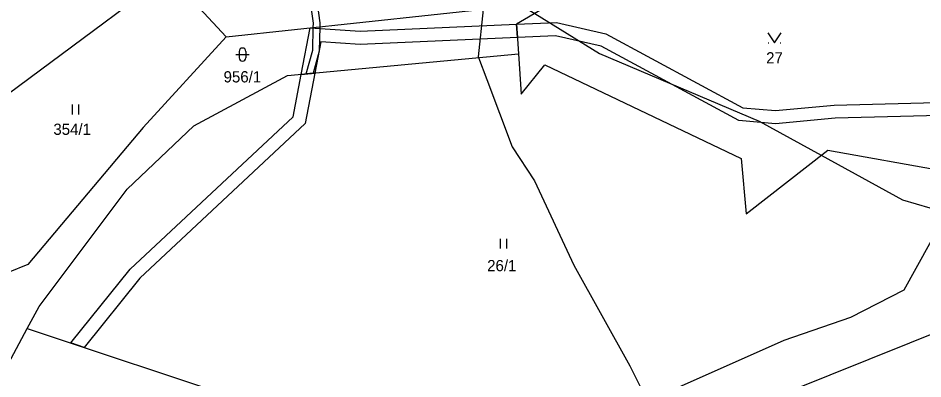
# Model space of a CAD drawing. Extents: x -749173 to -746119, y -1132678 to -1130338.
# Drawn here: x -747827.1 to -747690.2, y -1130895.5 to -1130840.9 of the extents above; entities that cross this region are included whole.
import ezdxf

# ---------------------------------------------------------------- set-up
doc = ezdxf.new("R2010")
doc.units = 0
for name, color, linetype in [('Vrstva 1', 7, 'Continuous'), ('Vrstva 18', 7, 'Continuous'), ('Vrstva 25', 7, 'Continuous'), ('Vrstva 30', 7, 'Continuous'), ('Vrstva 52', 7, 'Continuous')]:
    doc.layers.add(name, color=color, linetype=linetype)

msp = doc.modelspace()

# ---------------------------------------------------------------- linework, layer by layer
at = {"layer": 'Vrstva 1'}
for points in [[(-747840.03, -1130860.79), (-747804.38, -1130834.32)], [(-747795.63, -1130843.76), (-747804.38, -1130834.32)], [(-747738.86, -1130834.29), (-747751.71, -1130841.81)], [(-747795.63, -1130843.76), (-747754.3, -1130839.33)], [(-747751.71, -1130841.81), (-747751.43, -1130846.33)], [(-747795.63, -1130843.76), (-747808.21, -1130857.46)], [(-747786.35, -1130849.61), (-747751.43, -1130846.33)], [(-747751.43, -1130846.33), (-747751.02, -1130852.43)], [(-747751.02, -1130852.43), (-747747.45, -1130847.99)], [(-747747.45, -1130847.99), (-747717.72, -1130862.13)], [(-747800.53, -1130857.22), (-747786.35, -1130849.61)], [(-747808.21, -1130857.46), (-747825.65, -1130878.15)], [(-747810.62, -1130866.79), (-747800.53, -1130857.22)], [(-747717, -1130870.51), (-747704.65, -1130860.86)], [(-747704.65, -1130860.86), (-747687.14, -1130864.03)], [(-747717.72, -1130862.13), (-747717, -1130870.51)], [(-747823.91, -1130884.54), (-747810.62, -1130866.79)], [(-747693.1, -1130881.99), (-747687.11, -1130871.26)], [(-747825.65, -1130878.15), (-747831.64, -1130880.59)], [(-747701.16, -1130886.13), (-747693.1, -1130881.99)], [(-747825.73, -1130887.83), (-747823.91, -1130884.54)], [(-747680.49, -1130885.34), (-747734.07, -1130906.85)], [(-747711.23, -1130889.62), (-747701.16, -1130886.13)], [(-747834.6, -1130904.4), (-747825.73, -1130887.83)], [(-747825.73, -1130887.83), (-747793.01, -1130898.76)], [(-747744.11, -1130904.25), (-747711.23, -1130889.62)]]:
    msp.add_lwpolyline(points, dxfattribs=at)
at = {"layer": 'Vrstva 25'}
for p, q in [((-747793.68, -1130845.94), (-747793.68, -1130846.94)), ((-747792.68, -1130845.94), (-747792.68, -1130846.94)), ((-747713.63, -1130844.66), (-747713.53, -1130844.66)), ((-747711.83, -1130844.66), (-747711.73, -1130844.66)), ((-747794.18, -1130846.44), (-747792.18, -1130846.44)), ((-747818.94, -1130853.99), (-747818.94, -1130855.49)), ((-747817.94, -1130855.49), (-747817.94, -1130853.99)), ((-747754.19, -1130874.27), (-747754.19, -1130875.77)), ((-747753.19, -1130875.77), (-747753.19, -1130874.27))]:
    msp.add_line(p, q, dxfattribs=at)
msp.add_lwpolyline([(-747713.68, -1130843.16), (-747712.68, -1130844.66), (-747711.68, -1130843.16)], dxfattribs=at)
for centre, start, end in [((-747793.18, -1130845.94), 0, 180), ((-747793.18, -1130846.94), 180, 0)]:
    msp.add_arc(centre, 0.5, start, end, dxfattribs=at)
at = {"layer": 'Vrstva 30'}
for p, q in [((-747785.52, -1130855.82), (-747784.28, -1130849.42)), ((-747782.21, -1130849.22), (-747783.68, -1130856.84)), ((-747810.15, -1130878.9), (-747785.52, -1130855.82)), ((-747783.68, -1130856.84), (-747808.69, -1130880.26)), ((-747819.14, -1130890.03), (-747810.15, -1130878.9)), ((-747808.69, -1130880.26), (-747817.12, -1130890.71))]:
    msp.add_line(p, q, dxfattribs=at)
for points in [[(-747782.45, -1130841.7), (-747783.78, -1130832.19)], [(-747782.78, -1130832.09), (-747781.45, -1130841.64)], [(-747782.47, -1130842.35), (-747782.45, -1130841.7)], [(-747781.45, -1130841.64), (-747781.46, -1130842.24)], [(-747775.35, -1130842.91), (-747751.71, -1130841.81)], [(-747751.71, -1130841.81), (-747745.66, -1130841.56), (-747738.19, -1130843.29), (-747717.5, -1130854.46), (-747712.56, -1130854.9), (-747703.65, -1130854.07), (-747680.49, -1130853.45), (-747681.77, -1130855.49), (-747703.53, -1130856.07), (-747712.56, -1130856.9), (-747718.08, -1130856.42), (-747738.91, -1130845.17), (-747745.84, -1130843.58), (-747751.58, -1130843.84), (-747751.71, -1130841.81)], [(-747751.71, -1130841.81), (-747751.58, -1130843.84)], [(-747784.28, -1130849.42), (-747782.93, -1130842.4)], [(-747782.93, -1130842.4), (-747775.35, -1130842.91)], [(-747782.55, -1130845.76), (-747782.47, -1130842.35)], [(-747781.46, -1130842.24), (-747781.55, -1130845.92)], [(-747781.31, -1130844.52), (-747782.21, -1130849.22)], [(-747775.37, -1130844.91), (-747781.31, -1130844.52)], [(-747751.58, -1130843.84), (-747775.37, -1130844.91)], [(-747783.55, -1130849.35), (-747782.55, -1130845.76)], [(-747781.55, -1130845.92), (-747782.48, -1130849.25)], [(-747784.28, -1130849.42), (-747782.21, -1130849.22)], [(-747782.21, -1130849.22), (-747784.28, -1130849.42)], [(-747782.48, -1130849.25), (-747783.55, -1130849.35)], [(-747817.12, -1130890.71), (-747819.14, -1130890.03)]]:
    msp.add_lwpolyline(points, dxfattribs=at)
at = {"layer": 'Vrstva 52'}
for points in [[(-747756.37, -1130835.62), (-747756.6, -1130837.87), (-747756.78, -1130839.59), (-747757.5, -1130846.75), (-747757.45, -1130846.89), (-747756.2, -1130850.2), (-747752.37, -1130860.37), (-747749, -1130865.5), (-747743.06, -1130878.25), (-747734.56, -1130893.5), (-747731.9, -1130898.82), (-747728.92, -1130904.78), (-747726.87, -1130908.87), (-747725.19, -1130911.37), (-747724.75, -1130913.87), (-747720.5, -1130921.62), (-747715.81, -1130929.25), (-747709.44, -1130942), (-747709.4, -1130942.06), (-747701.81, -1130954.75), (-747697.12, -1130962.37), (-747689.74, -1130971.65), (-747680.5, -1130983.25)], [(-747756.37, -1130835.62), (-747752.53, -1130838), (-747748.96, -1130840.2), (-747739.19, -1130846.25), (-747715, -1130856.5), (-747705.63, -1130861.63), (-747693.31, -1130868.37), (-747687.11, -1130870.19)]]:
    msp.add_lwpolyline(points, dxfattribs=at)

# ---------------------------------------------------------------- texts
at = {"layer": 'Vrstva 18'}
for s, p in [('27', (-747713.96, -1130847.77)), ('956/1', (-747796.03, -1130850.64)), ('354/1', (-747821.78, -1130858.57)), ('26/1', (-747756.16, -1130879.19))]:
    msp.add_text(s, height=1.7, dxfattribs=at).set_placement(p)

doc.saveas('drawing.dxf')
